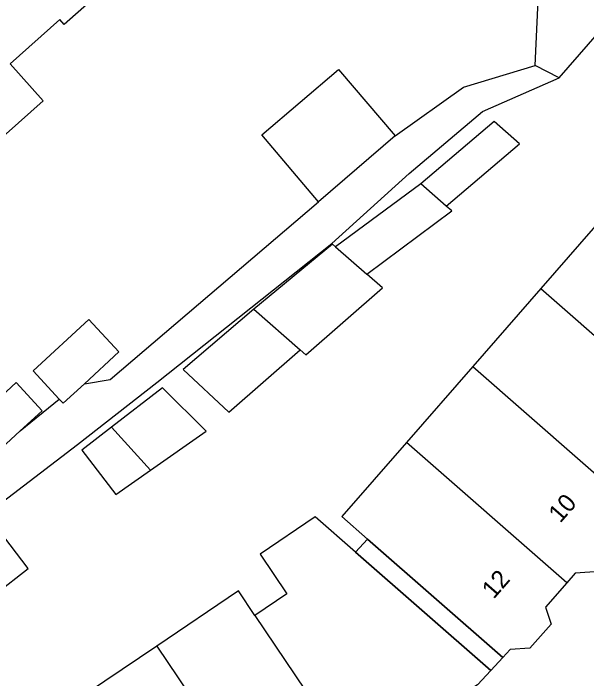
# Model space of a CAD drawing. Extents: x 159961 to 160856, y 382704 to 383353.
# Drawn here: x 160523.05 to 160555.22, y 382969.69 to 383007.01 of the extents above; entities that cross this region are included whole.
import ezdxf

# ---------------------------------------------------------------- set-up
doc = ezdxf.new("R2010")
doc.units = 0
for name, color, linetype in [('IMGEO_Erf', 7, 'Continuous'), ('IMGEO_Pand', 7, 'Continuous'), ('IMGEO_Pand_nummerreeks', 7, 'Continuous'), ('IMGEO_Pand_overbouw', 7, 'Continuous'), ('IMGEO_Voetpad_open', 7, 'Continuous')]:
    doc.layers.add(name, color=color, linetype=linetype)

msp = doc.modelspace()

# ---------------------------------------------------------------- linework, layer by layer
at = {"layer": 'IMGEO_Erf'}
msp.add_lwpolyline([(160542.929, 382977.51), (160542.248, 382976.778)], dxfattribs=at)
at = {"layer": 'IMGEO_Pand'}
for points in [[(160528.747, 383008.902), (160525.913, 383006.38), (160525.67, 383006.652), (160522.883, 383004.172)], [(160552.321, 383004.08), (160552.554, 383008.955), (160557.314, 383008.611)], [(160553.674, 383003.388), (160556.466, 383006.579), (160557.938, 383006.615)], [(160519.153, 382999.637), (160520.392, 382998.239), (160524.73, 383002.094), (160522.883, 383004.172)], [(160553.674, 383003.388), (160552.321, 383004.08)], [(160540.183, 382996.441), (160536.987, 383000.19), (160541.297, 383003.865), (160544.475, 383000.137)], [(160547.34, 382996.199), (160551.457, 382999.686), (160550.029, 383000.934), (160545.912, 382997.447)], [(160544.475, 383000.137), (160540.183, 382996.441)], [(160545.912, 382997.447), (160541.135, 382993.911)], [(160547.34, 382996.199), (160545.912, 382997.447)], [(160542.88, 382992.386), (160547.657, 382995.922), (160547.34, 382996.199)], [(160556.356, 382995.82), (160552.642, 382991.565)], [(160541.135, 382993.911), (160540.964, 382994.061), (160536.546, 382990.412)], [(160541.135, 382993.911), (160542.88, 382992.386)], [(160539.143, 382988.141), (160539.466, 382987.859), (160543.761, 382991.616), (160542.88, 382992.386)], [(160552.642, 382991.565), (160548.824, 382987.191)], [(160552.642, 382991.565), (160561.662, 382983.681)], [(160536.546, 382990.412), (160532.575, 382987.035), (160535.137, 382984.637), (160539.143, 382988.141)], [(160536.546, 382990.412), (160539.143, 382988.141)], [(160525.63, 382985.37), (160524.166, 382986.959), (160527.296, 382989.842), (160528.978, 382988.015), (160527.045, 382986.235)], [(160548.824, 382987.191), (160545.105, 382982.931)], [(160548.824, 382987.191), (160557.853, 382979.299)], [(160519.169, 382982.57), (160523.216, 382986.297), (160524.671, 382984.717), (160523.439, 382983.583)], [(160525.63, 382985.37), (160525.848, 382985.133), (160527.045, 382986.235)], [(160530.749, 382981.384), (160533.877, 382983.58), (160531.414, 382985.999), (160528.565, 382983.788)], [(160520.523, 382980.898), (160523.439, 382983.583)], [(160528.565, 382983.788), (160526.906, 382982.501), (160528.803, 382980.018), (160530.749, 382981.384)], [(160528.565, 382983.788), (160530.749, 382981.384)], [(160545.105, 382982.931), (160541.479, 382978.777), (160542.929, 382977.51)], [(160554.1, 382975.067), (160545.105, 382982.931)], [(160557.853, 382979.299), (160556.769, 382978.061), (160557.114, 382977.049), (160555.927, 382975.692), (160554.568, 382975.602), (160554.1, 382975.067)], [(160542.248, 382976.778), (160539.98, 382978.761), (160536.898, 382976.678), (160538.403, 382974.45), (160536.607, 382973.237)], [(160522.063, 382974.453), (160523.897, 382975.873), (160521.852, 382978.514), (160520.192, 382977.23)], [(160542.929, 382977.51), (160550.515, 382970.88)], [(160549.833, 382970.148), (160542.248, 382976.778)], [(160554.1, 382975.067), (160552.903, 382973.699), (160553.225, 382972.754), (160552.035, 382971.394), (160550.924, 382971.32), (160550.515, 382970.88)], [(160536.607, 382973.237), (160535.68, 382974.612), (160531.102, 382971.516)], [(160536.607, 382973.237), (160542.83, 382964.001)], [(160531.102, 382971.516), (160526.252, 382968.237)], [(160531.102, 382971.516), (160538.244, 382960.918)], [(160549.833, 382970.148), (160549.091, 382969.35), (160547.997, 382968.615), (160548.525, 382967.83), (160542.83, 382964.001)]]:
    msp.add_lwpolyline(points, dxfattribs=at)
at = {"layer": 'IMGEO_Pand_overbouw'}
msp.add_lwpolyline([(160550.515, 382970.88), (160542.929, 382977.51), (160542.248, 382976.778), (160549.833, 382970.148)], close=True, dxfattribs=at)
at = {"layer": 'IMGEO_Voetpad_open'}
for points in [[(160544.475, 383000.137), (160548.312, 383002.87), (160552.321, 383004.08)], [(160453.01, 382926.291), (160470.674, 382939.854), (160478.648, 382946.118), (160487.795, 382953.303), (160497.204, 382960.694), (160499.576, 382962.557), (160518.076, 382976.241), (160519.905, 382977.656), (160521.538, 382978.92), (160526.654, 382982.83), (160531.11, 382986.297), (160540.914, 382994.096), (160545.264, 382998.014), (160549.381, 383001.501), (160553.674, 383003.388)], [(160527.045, 382986.235), (160528.482, 382986.466), (160540.183, 382996.441)], [(160523.439, 382983.583), (160525.63, 382985.37)], [(160550.515, 382970.88), (160549.833, 382970.148)]]:
    msp.add_lwpolyline(points, dxfattribs=at)

# ---------------------------------------------------------------- texts
at = {"layer": 'IMGEO_Pand_nummerreeks'}
for s, p in [('10', (160553.734, 382978.379)), ('12', (160549.999, 382974.115))]:
    msp.add_text(s, height=1, rotation=48.784, dxfattribs=at).set_placement(p)

doc.saveas('drawing.dxf')
